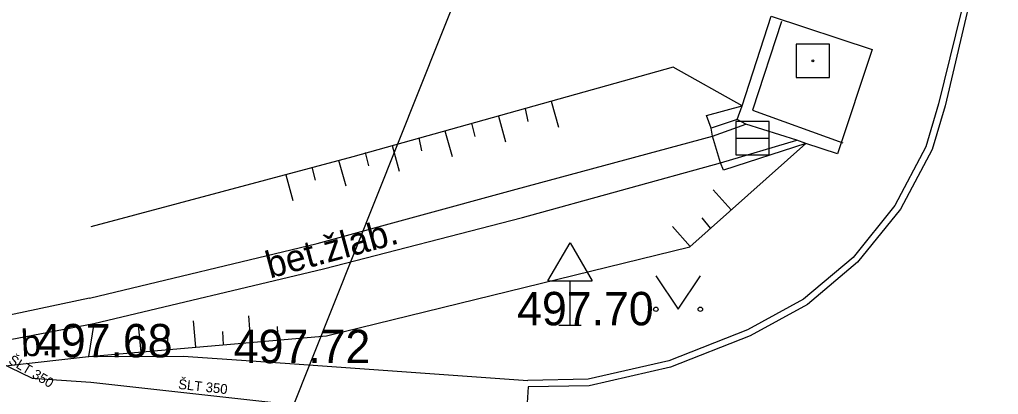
# Model space of a CAD drawing. Extents: x -669642 to -669119, y -1131006 to -1130466.
# Drawn here: x -669595.35 to -669573.35, y -1130625.59 to -1130617.18 of the extents above; entities that cross this region are included whole.
import ezdxf

# ---------------------------------------------------------------- set-up
doc = ezdxf.new("R2010")
doc.units = 0
for name, color, linetype in [('G_Bod_tecka', 7, 'Continuous'), ('G_Bod_vyska', 7, 'Continuous'), ('G_Breh_Teren', 7, 'Continuous'), ('G_Cesty_Schody', 7, 'Continuous'), ('G_Objekty_dopravni', 7, 'Continuous'), ('G_Plochy_zpevnene', 7, 'Continuous'), ('G_Popisy_povrchu', 7, 'Continuous'), ('G_Site-kanalizace', 7, 'Continuous'), ('G_Site-Sachty_N', 7, 'Continuous'), ('G_Vyskove_srafy', 7, 'Continuous'), ('G_Z_SPOJE_nadz_kotovane', 7, 'Continuous'), ('G_Z_VODA_podz_kotovane', 7, 'Continuous'), ('G_Zabradli_Svodidla', 7, 'Continuous'), ('G_Zelen-Znacky', 7, 'Continuous'), ('Vrstva 26', 7, 'Continuous'), ('Vrstva 4', 7, 'Continuous')]:
    doc.layers.add(name, color=color, linetype=linetype)

msp = doc.modelspace()

# ---------------------------------------------------------------- linework, layer by layer
at = {"layer": 'G_Bod_tecka'}
for p, q in [((-669582.98, -1130624.04), (-669582.98, -1130624.04)), ((-669593.8, -1130624.76), (-669593.8, -1130624.76)), ((-669589.38, -1130624.89), (-669589.38, -1130624.89))]:
    msp.add_line(p, q, dxfattribs=at)
at = {"layer": 'G_Breh_Teren'}
for points in [[(-669579.11, -1130619.11), (-669580.66, -1130618.24), (-669587.86, -1130620.26), (-669593.75, -1130621.83)], [(-669593.8, -1130624.74), (-669588.45, -1130624.28), (-669580.29, -1130622.28), (-669577.68, -1130619.96)]]:
    msp.add_lwpolyline(points, dxfattribs=at)
at = {"layer": 'G_Cesty_Schody'}
for points in [[(-669573.57, -1130614.93), (-669574.55, -1130619.11), (-669574.84, -1130620.09), (-669575.55, -1130621.43), (-669576.52, -1130622.62), (-669577.64, -1130623.57), (-669578.93, -1130624.28), (-669580.72, -1130624.98), (-669582.55, -1130625.4), (-669583.92, -1130625.42)], [(-669583.92, -1130625.42), (-669583.96, -1130626.02), (-669577.82, -1130626.91), (-669572.64, -1130627.71), (-669568.3, -1130628.33), (-669561.83, -1130629.27), (-669561.78, -1130628.85), (-669559.87, -1130629.27), (-669558.2, -1130629.61)]]:
    msp.add_lwpolyline(points, dxfattribs=at)
at = {"layer": 'G_Objekty_dopravni'}
for p, q in [((-669583.48, -1130623.04), (-669582.98, -1130622.19)), ((-669582.98, -1130622.19), (-669582.48, -1130623.04)), ((-669583.48, -1130623.04), (-669582.48, -1130623.04)), ((-669582.98, -1130624.04), (-669582.98, -1130623.04)), ((-669583.23, -1130624.04), (-669582.73, -1130624.04))]:
    msp.add_line(p, q, dxfattribs=at)
at = {"layer": 'G_Plochy_zpevnene'}
for p, q in [((-669593.68, -1130624), (-669593.8, -1130624.74)), ((-669589.38, -1130624.89), (-669583.93, -1130625.28))]:
    msp.add_line(p, q, dxfattribs=at)
for points in [[(-669573.68, -1130614.93), (-669574.7, -1130619.07), (-669574.98, -1130620.03), (-669575.68, -1130621.35), (-669576.62, -1130622.52), (-669577.73, -1130623.45), (-669578.99, -1130624.14), (-669580.76, -1130624.84), (-669582.57, -1130625.25), (-669583.93, -1130625.28)], [(-669578.46, -1130617.1), (-669576.19, -1130617.85), (-669576.97, -1130620.19), (-669577.68, -1130619.96), (-669579.53, -1130620.56), (-669579.6, -1130620.39), (-669579.78, -1130619.79), (-669579.81, -1130619.61), (-669579.91, -1130619.33), (-669579.11, -1130619.11), (-669578.46, -1130617.1)], [(-669577.68, -1130619.96), (-669577.88, -1130619.88), (-669579.03, -1130619.52), (-669579.22, -1130619.42), (-669579.11, -1130619.11)], [(-669579.22, -1130619.42), (-669579.81, -1130619.61)], [(-669579.78, -1130619.79), (-669579.03, -1130619.52)], [(-669593.78, -1130623.43), (-669588.66, -1130622.2), (-669584.19, -1130620.98), (-669579.78, -1130619.79)], [(-669579.6, -1130620.39), (-669577.88, -1130619.88)], [(-669593.68, -1130624), (-669588.52, -1130622.77), (-669584.05, -1130621.62), (-669579.6, -1130620.39)], [(-669593.78, -1130623.43), (-669596.08, -1130623.92), (-669598.61, -1130624.36), (-669600.8, -1130624.66)], [(-669601.93, -1130625.38), (-669597.68, -1130624.73), (-669595.56, -1130624.36), (-669593.68, -1130624)], [(-669636.96, -1130636.44), (-669628.58, -1130633.02), (-669619.62, -1130629.36), (-669617.38, -1130628.48), (-669615.68, -1130627.86), (-669614.39, -1130627.44), (-669612.44, -1130626.93), (-669611.45, -1130626.74), (-669610.45, -1130626.6), (-669602.13, -1130625.68), (-669593.8, -1130624.74)], [(-669593.8, -1130624.74), (-669591.67, -1130624.73), (-669589.38, -1130624.89)]]:
    msp.add_lwpolyline(points, dxfattribs=at)
at = {"layer": 'G_Site-kanalizace'}
msp.add_line((-669579.255, -1130619.84), (-669578.505, -1130619.84), dxfattribs=at)
msp.add_lwpolyline([(-669579.255, -1130620.214), (-669578.505, -1130620.214), (-669578.505, -1130619.464), (-669579.255, -1130619.464)], close=True, dxfattribs=at)
at = {"layer": 'G_Site-Sachty_N'}
msp.add_lwpolyline([(-669577.895, -1130618.475), (-669577.145, -1130618.475), (-669577.145, -1130617.725), (-669577.895, -1130617.725)], close=True, dxfattribs=at)
msp.add_circle((-669577.52, -1130618.1), 0.02, dxfattribs=at)
at = {"layer": 'G_Vyskove_srafy'}
for p, q in [((-669583.99, -1130619.17), (-669583.93, -1130619.46)), ((-669583.4, -1130619.01), (-669583.24, -1130619.59)), ((-669584.59, -1130619.34), (-669584.43, -1130619.92)), ((-669585.19, -1130619.5), (-669585.12, -1130619.8)), ((-669586.38, -1130619.83), (-669586.32, -1130620.12)), ((-669585.79, -1130619.67), (-669585.63, -1130620.25)), ((-669586.98, -1130620), (-669586.82, -1130620.58)), ((-669587.58, -1130620.16), (-669587.51, -1130620.46)), ((-669588.78, -1130620.49), (-669588.71, -1130620.78)), ((-669588.18, -1130620.33), (-669588.02, -1130620.91)), ((-669589.37, -1130620.66), (-669589.21, -1130621.24)), ((-669579.36, -1130621.45), (-669579.76, -1130621)), ((-669580.28, -1130622.27), (-669580.68, -1130621.82)), ((-669579.82, -1130621.86), (-669580.01, -1130621.63)), ((-669591.39, -1130624.53), (-669591.44, -1130623.94)), ((-669590.15, -1130624.43), (-669590.2, -1130623.83)), ((-669592.62, -1130624.64), (-669592.68, -1130624.04)), ((-669590.77, -1130624.48), (-669590.78, -1130624.18)), ((-669589.54, -1130624.37), (-669589.55, -1130624.07)), ((-669592.01, -1130624.59), (-669592.02, -1130624.29))]:
    msp.add_line(p, q, dxfattribs=at)
at = {"layer": 'G_Z_SPOJE_nadz_kotovane'}
msp.add_lwpolyline([(-669583.02, -1130610.35), (-669592.14, -1130633.21)], dxfattribs=at)
at = {"layer": 'G_Z_VODA_podz_kotovane'}
msp.add_lwpolyline([(-669635.26, -1130590.81), (-669630.49, -1130595.57), (-669625.14, -1130600.6), (-669618.08, -1130606.31), (-669611.07, -1130612.13), (-669604.25, -1130617.94), (-669597.57, -1130623.59), (-669596.09, -1130624.73), (-669595.07, -1130625.23), (-669593.75, -1130625.32), (-669588.96, -1130625.85), (-669577.09, -1130627.78), (-669569.16, -1130629), (-669567.55, -1130629.35), (-669552.61, -1130631.29), (-669541.09, -1130632.57), (-669538.15, -1130632.57), (-669535.82, -1130632.78)], dxfattribs=at)
at = {"layer": 'G_Zabradli_Svodidla'}
msp.add_lwpolyline([(-669578.23, -1130617.22), (-669578.88, -1130619.21), (-669576.85, -1130619.94)], dxfattribs=at)
at = {"layer": 'G_Zelen-Znacky'}
for p, q in [((-669581.05, -1130622.93), (-669580.55, -1130623.68)), ((-669580.55, -1130623.68), (-669580.05, -1130622.93))]:
    msp.add_line(p, q, dxfattribs=at)
for centre in [(-669581.05, -1130623.68), (-669580.05, -1130623.68)]:
    msp.add_circle(centre, 0.05, dxfattribs=at)
at = {"layer": 'Vrstva 26'}
msp.add_lwpolyline([(-669635.26, -1130590.81), (-669630.49, -1130595.57), (-669625.14, -1130600.6), (-669618.08, -1130606.31), (-669611.07, -1130612.13), (-669604.25, -1130617.94), (-669597.57, -1130623.59), (-669596.09, -1130624.73), (-669595.07, -1130625.23), (-669593.75, -1130625.32), (-669588.96, -1130625.85), (-669577.09, -1130627.78), (-669569.16, -1130629), (-669567.55, -1130629.35), (-669552.61, -1130631.29), (-669541.09, -1130632.57), (-669538.152, -1130632.567), (-669535.819, -1130632.776)], dxfattribs=at)

# ---------------------------------------------------------------- texts
at = {"layer": 'G_Bod_vyska'}
for s, p in [('497.70', (-669584.168, -1130624.04)), ('497.68', (-669594.98, -1130624.76)), ('497.72', (-669590.536, -1130624.89))]:
    msp.add_text(s, height=0.75, dxfattribs=at).set_placement(p)
at = {"layer": 'G_Popisy_povrchu'}
for s, rotation, p in [('bet.žlab.', 15.2045, (-669589.723, -1130622.99)), ('b.', 3.1964, (-669595.301, -1130624.745))]:
    msp.add_text(s, height=0.6, rotation=rotation, dxfattribs=at).set_placement(p)
at = {"layer": 'Vrstva 4'}
for rotation, p in [(328.7418, (-669595.617, -1130624.878)), (353.7042, (-669591.792, -1130625.466))]:
    msp.add_text('ŠLT 350', height=0.2194, rotation=rotation, dxfattribs=at).set_placement(p)

doc.saveas('drawing.dxf')
